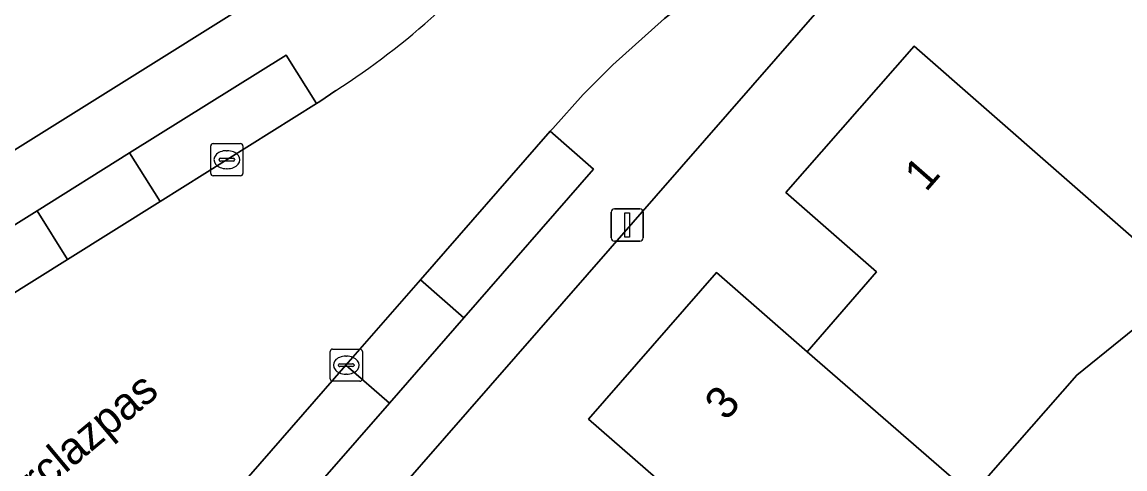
# Model space of a CAD drawing. Extents: x 158835 to 160077, y 386387 to 387778.
# Drawn here: x 159225.39 to 159259.68, y 386903.92 to 386917.81 of the extents above; entities that cross this region are included whole.
import ezdxf

# ---------------------------------------------------------------- set-up
doc = ezdxf.new("R2010")
doc.units = 0
for name, color, linetype in [('IMGEO_Erf', 7, 'Continuous'), ('IMGEO_Kolk', 7, 'Continuous'), ('IMGEO_Lichtmast', 7, 'Continuous'), ('IMGEO_Openbare_ruimte_label', 7, 'Continuous'), ('IMGEO_Pand', 7, 'Continuous'), ('IMGEO_Pand_nummerreeks', 7, 'Continuous'), ('IMGEO_Parkeervlak_open', 7, 'Continuous'), ('IMGEO_Rijbaan_lokaal_open', 7, 'Continuous'), ('IMGEO_Voetpad_open', 7, 'Continuous')]:
    doc.layers.add(name, color=color, linetype=linetype)

msp = doc.modelspace()

# ---------------------------------------------------------------- linework, layer by layer
at = {"layer": 'IMGEO_Erf'}
for points in [[(159178.38, 386884.598), (159250.628, 386929.762)], [(159256.701, 386922.348), (159256.534, 386922.382), (159256.365, 386922.4), (159256.194, 386922.404), (159256.025, 386922.392), (159255.856, 386922.365), (159255.691, 386922.323), (159255.531, 386922.266), (159255.38, 386922.198), (159251.76, 386920.033), (159195.815, 386855.981)], [(159245.823, 386903.008), (159243.006, 386905.468), (159246.984, 386910.024), (159249.801, 386907.563), (159251.956, 386910.047), (159249.142, 386912.511), (159253.125, 386917.06), (159261.959, 386909.328), (159261.749, 386909.097), (159261.316, 386909.492), (159260.895, 386909.03), (159258.189, 386906.835), (159254.923, 386903.111)]]:
    msp.add_lwpolyline(points, dxfattribs=at)
at = {"layer": 'IMGEO_Kolk'}
for p, q in [((159231.261, 386913.106), (159231.261, 386913.958)), ((159231.336, 386914.032), (159232.188, 386914.032)), ((159231.749, 386913.812), (159231.774, 386913.812)), ((159232.262, 386913.958), (159232.262, 386913.106)), ((159231.52, 386913.526), (159231.52, 386913.538)), ((159231.958, 386913.489), (159231.56, 386913.489)), ((159231.563, 386913.575), (159231.961, 386913.575)), ((159232.004, 386913.538), (159232.004, 386913.526)), ((159231.772, 386913.252), (159231.747, 386913.252)), ((159232.188, 386913.032), (159231.336, 386913.032)), ((159234.972, 386906.718), (159234.972, 386907.57)), ((159235.047, 386907.644), (159235.899, 386907.644)), ((159235.973, 386907.57), (159235.973, 386906.718)), ((159235.46, 386907.424), (159235.485, 386907.424)), ((159235.231, 386907.138), (159235.231, 386907.15)), ((159235.669, 386907.101), (159235.271, 386907.101)), ((159235.274, 386907.187), (159235.672, 386907.187)), ((159235.715, 386907.15), (159235.715, 386907.138)), ((159235.899, 386906.644), (159235.047, 386906.644)), ((159235.483, 386906.864), (159235.458, 386906.864))]:
    msp.add_line(p, q, dxfattribs=at)
for points in [[(159231.261, 386913.106), (159231.261, 386913.958)], [(159231.336, 386914.032), (159232.188, 386914.032)], [(159232.262, 386913.958), (159232.262, 386913.106)], [(159232.188, 386913.032), (159231.336, 386913.032)], [(159234.972, 386906.718), (159234.972, 386907.57)], [(159235.047, 386907.644), (159235.899, 386907.644)], [(159235.973, 386907.57), (159235.973, 386906.718)], [(159235.899, 386906.644), (159235.047, 386906.644)]]:
    msp.add_lwpolyline(points, dxfattribs=at)
for centre, radius, start, end in [((159231.338, 386913.956), 0.0765, 91.552, 178.448), ((159231.338, 386913.956), 0.0765, 91.552, 178.448), ((159232.186, 386913.956), 0.0765, 1.552, 88.448), ((159232.186, 386913.956), 0.0765, 1.552, 88.448), ((159231.56, 386913.535), 0.0403, 85.8775, 175.7526), ((159231.557, 386913.525), 0.0366, 178.938, 274.7102), ((159231.961, 386913.532), 0.043, 264.8664, 352.4533), ((159231.965, 386913.537), 0.0386, 1.7309, 96.639), ((159231.338, 386913.108), 0.0765, 181.552, 268.448), ((159231.338, 386913.108), 0.0765, 181.552, 268.448), ((159232.186, 386913.108), 0.0765, 271.552, 358.448), ((159232.186, 386913.108), 0.0765, 271.552, 358.448), ((159235.049, 386907.568), 0.0765, 91.552, 178.448), ((159235.049, 386907.568), 0.0765, 91.552, 178.448), ((159235.897, 386907.568), 0.0765, 1.552, 88.448), ((159235.897, 386907.568), 0.0765, 1.552, 88.448), ((159235.271, 386907.147), 0.0403, 85.8775, 175.7526), ((159235.268, 386907.137), 0.0366, 178.938, 274.7102), ((159235.672, 386907.144), 0.043, 264.8664, 352.4533), ((159235.676, 386907.149), 0.0386, 1.7309, 96.639), ((159235.049, 386906.72), 0.0765, 181.552, 268.448), ((159235.049, 386906.72), 0.0765, 181.552, 268.448), ((159235.897, 386906.72), 0.0765, 271.552, 358.448), ((159235.897, 386906.72), 0.0765, 271.552, 358.448)]:
    msp.add_arc(centre, radius, start, end, dxfattribs=at)
for centre, major_axis, ratio, start_param, end_param in [((159231.748, 386913.532), (-0.387, 0.002), 0.722429, 4.712389, 7.853982), ((159231.773, 386913.532), (-0.39, 0.002), 0.717154, 1.570796, 4.712389), ((159235.459, 386907.144), (-0.387, 0.002), 0.722429, 4.712389, 7.853982), ((159235.484, 386907.144), (-0.39, 0.002), 0.717154, 1.570796, 4.712389)]:
    msp.add_ellipse(centre, major_axis=major_axis, ratio=ratio, start_param=start_param, end_param=end_param, dxfattribs=at)
at = {"layer": 'IMGEO_Lichtmast'}
for p, q in [((159243.709, 386911.103), (159243.709, 386911.903)), ((159243.709, 386911.903), (159243.709, 386911.103)), ((159243.809, 386912.003), (159244.599, 386912.003)), ((159244.599, 386912.003), (159243.809, 386912.003)), ((159244.699, 386911.903), (159244.699, 386911.103)), ((159244.699, 386911.103), (159244.699, 386911.903)), ((159244.599, 386911.003), (159243.809, 386911.003)), ((159243.809, 386911.003), (159244.599, 386911.003))]:
    msp.add_line(p, q, dxfattribs=at)
msp.add_lwpolyline([(159244.129, 386911.878), (159244.279, 386911.878), (159244.279, 386911.128), (159244.129, 386911.128), (159244.129, 386911.878)], dxfattribs=at)
for centre, start, end in [((159243.809, 386911.903), 90, 180), ((159243.809, 386911.903), 90, 180), ((159244.599, 386911.903), 0, 90), ((159244.599, 386911.903), 360, 90), ((159243.809, 386911.103), 180, 270), ((159243.809, 386911.103), 180, 270), ((159244.599, 386911.103), 270, 0), ((159244.599, 386911.103), 270, 0)]:
    msp.add_arc(centre, 0.1, start, end, dxfattribs=at)
at = {"layer": 'IMGEO_Pand'}
for points in [[(159254.923, 386903.111), (159258.189, 386906.835), (159260.895, 386909.03), (159261.316, 386909.492), (159261.749, 386909.097), (159261.959, 386909.328), (159253.125, 386917.06), (159249.142, 386912.511), (159251.956, 386910.047), (159249.801, 386907.563)], [(159249.801, 386907.563), (159246.984, 386910.024), (159243.006, 386905.468), (159245.823, 386903.008), (159243.652, 386900.523), (159248.788, 386896.063), (159252.043, 386899.795), (159254.751, 386901.991), (159255.164, 386902.468), (159255.618, 386902.075), (159255.828, 386902.318), (159254.923, 386903.111)]]:
    msp.add_lwpolyline(points, close=True, dxfattribs=at)
at = {"layer": 'IMGEO_Parkeervlak_open'}
for points in [[(159234.544, 386915.277), (159233.601, 386916.785), (159228.739, 386913.745), (159229.685, 386912.234)], [(159243.163, 386913.24), (159241.817, 386914.415), (159237.784, 386909.796), (159239.133, 386908.62)], [(159229.685, 386912.234), (159228.739, 386913.745), (159225.861, 386911.946), (159226.808, 386910.433)], [(159226.808, 386910.433), (159225.861, 386911.946), (159220.881, 386908.832), (159221.83, 386907.316)], [(159239.133, 386908.62), (159237.784, 386909.796), (159235.464, 386907.14), (159236.814, 386905.963)], [(159236.814, 386905.963), (159235.464, 386907.14), (159231.452, 386902.539), (159232.801, 386901.363)]]:
    msp.add_lwpolyline(points, close=True, dxfattribs=at)
at = {"layer": 'IMGEO_Rijbaan_lokaal_open'}
for points in [[(159241.817, 386914.415), (159241.894, 386914.503), (159242.833, 386915.556), (159243.765, 386916.48), (159245.365, 386917.917), (159247.18, 386919.327), (159250.722, 386921.707), (159255.363, 386924.517), (159252.706, 386928.754), (159246.544, 386924.902)], [(159235.149, 386915.684), (159234.647, 386915.341), (159234.544, 386915.277), (159229.685, 386912.234), (159226.808, 386910.433), (159221.83, 386907.316), (159218.777, 386905.405), (159214.364, 386902.642), (159213.666, 386902.206), (159210.911, 386900.485), (159205.885, 386897.346), (159202.883, 386895.471), (159197.862, 386892.335), (159195.009, 386890.553), (159189.908, 386887.367), (159187.13, 386885.632), (159181.62, 386882.191), (159179.226, 386880.682), (159181.784, 386876.565), (159182.372, 386876.944), (159221.08, 386901.167)], [(159222.579, 386900.042), (159222.46, 386899.698), (159222.248, 386899.343), (159190.765, 386863.238), (159190.378, 386862.801), (159193.08, 386858.53), (159194.904, 386860.62), (159198.772, 386865.056), (159201.078, 386867.702), (159204.844, 386872.021), (159207.488, 386875.053), (159210.947, 386879.021), (159213.362, 386881.79), (159217.089, 386886.065), (159219.432, 386888.752), (159223.271, 386893.156), (159225.682, 386895.921), (159229.379, 386900.162), (159231.452, 386902.539), (159235.464, 386907.14), (159237.784, 386909.796), (159241.817, 386914.415)]]:
    msp.add_lwpolyline(points, dxfattribs=at)
msp.add_arc((159222.685, 386935.211), 23.166, 302.5512, 312.3421, dxfattribs=at)
at = {"layer": 'IMGEO_Voetpad_open'}
for points in [[(159250.628, 386929.762), (159178.38, 386884.598)], [(159195.815, 386855.981), (159251.76, 386920.033), (159255.38, 386922.198), (159255.531, 386922.266), (159255.691, 386922.323), (159255.856, 386922.365), (159256.025, 386922.392), (159256.194, 386922.404), (159256.365, 386922.4), (159256.534, 386922.382), (159256.701, 386922.348), (159255.363, 386924.517), (159250.722, 386921.707), (159247.18, 386919.327), (159245.365, 386917.917), (159243.765, 386916.48), (159242.833, 386915.556), (159241.894, 386914.503), (159241.817, 386914.415), (159243.163, 386913.24), (159239.133, 386908.62), (159236.814, 386905.963), (159232.801, 386901.363)], [(159186.188, 386887.141), (159188.965, 386888.877), (159194.064, 386892.065), (159196.916, 386893.848), (159201.936, 386896.987), (159204.937, 386898.864), (159209.961, 386902.005), (159212.716, 386903.727), (159217.827, 386906.923), (159220.881, 386908.832), (159225.861, 386911.946), (159228.739, 386913.745), (159233.601, 386916.785), (159234.544, 386915.277), (159234.647, 386915.341), (159235.149, 386915.684)]]:
    msp.add_lwpolyline(points, dxfattribs=at)
msp.add_arc((159222.685, 386935.211), 23.166, 302.5512, 312.3421, dxfattribs=at)

# ---------------------------------------------------------------- texts
at = {"layer": 'IMGEO_Openbare_ruimte_label'}
msp.add_text('Forclazpas', height=1, rotation=39.8863, dxfattribs=at).set_placement((159224.681, 386902.048))
at = {"layer": 'IMGEO_Pand_nummerreeks'}
for s, rotation, p in [('1', 48.7954, (159253.495, 386912.503)), ('3', 48.8747, (159247.284, 386905.382))]:
    msp.add_text(s, height=1, rotation=rotation, dxfattribs=at).set_placement(p)

doc.saveas('drawing.dxf')
